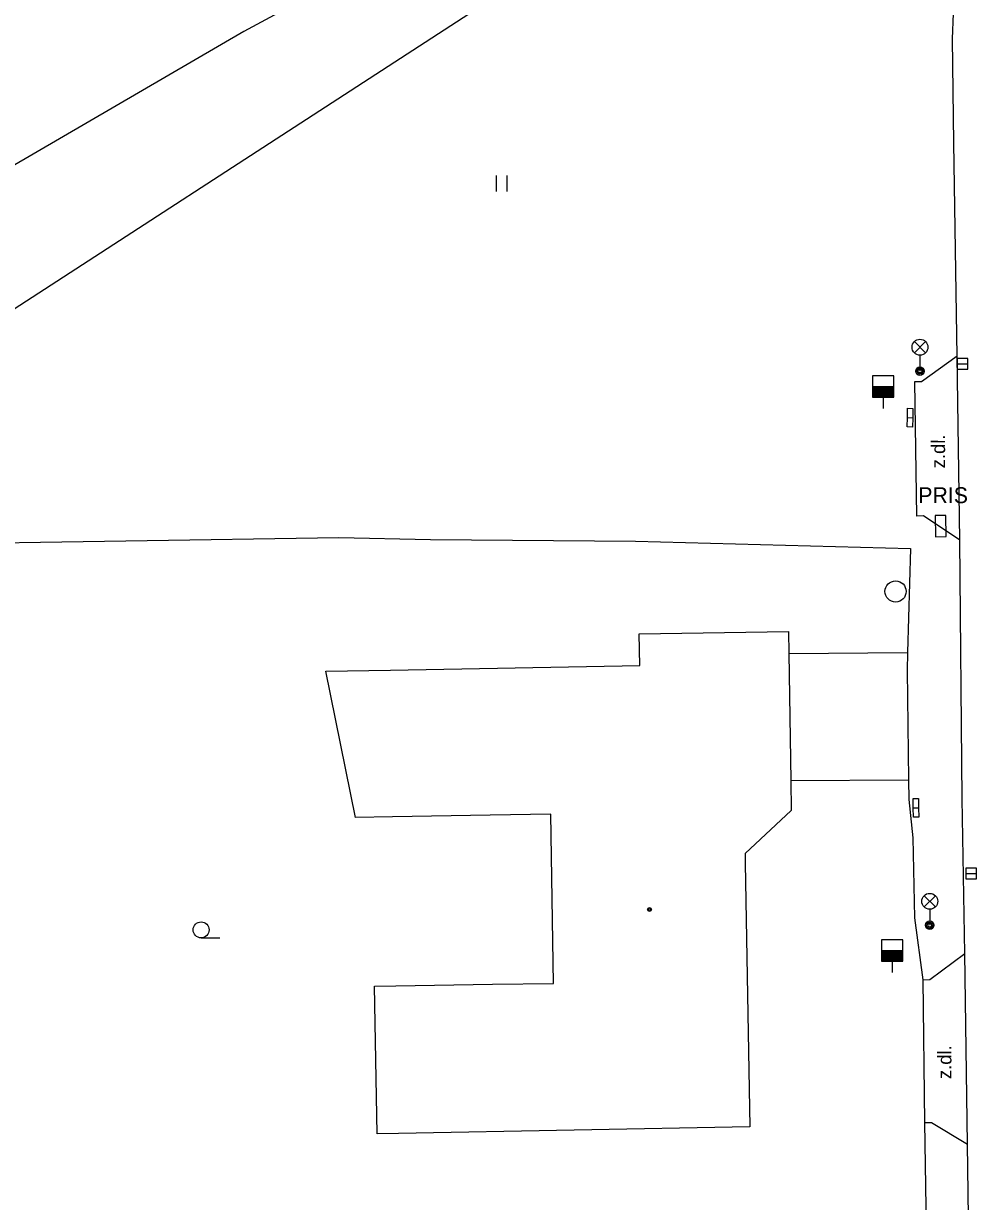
# Model space of a CAD drawing. Extents: x -595546 to -593986, y -1160845 to -1159202.
# Drawn here: x -594764.6 to -594719.7, y -1160152.3 to -1160096.8 of the extents above; entities that cross this region are included whole.
import ezdxf

# ---------------------------------------------------------------- set-up
doc = ezdxf.new("R2010")
doc.units = 0
for name, color, linetype in [('Level 24', 7, 'Continuous'), ('Level 27', 7, 'Continuous'), ('Level 28', 7, 'Continuous'), ('Level 33', 7, 'Continuous'), ('Level 36', 7, 'Continuous'), ('Level 39', 7, 'Continuous'), ('plynovod - povrch.  znaky - PRIS skut. velikost', 7, 'Continuous'), ('silnoproud - povrch.  znaky a  RIS  skut. velikost', 7, 'Continuous'), ('TM - budovy zdene_ betonove - VP', 7, 'Continuous'), ('TM - hranice MC - pomocna linie', 7, 'Continuous'), ('TM - komunikace - VP', 7, 'Continuous'), ('TM - letecke snimky - pomocna linie', 7, 'Continuous'), ('TM - popis objektu', 7, 'Continuous'), ('TM - popis povrchu', 7, 'Continuous'), ('TM - rozhrani ploch obecne - VP', 7, 'Continuous')]:
    doc.layers.add(name, color=color, linetype=linetype)

msp = doc.modelspace()

# ---------------------------------------------------------------- linework, layer by layer
at = {"layer": 'Level 24'}
msp.add_lwpolyline([(-594721.667, -1160119.953), (-594721.653, -1160120.953), (-594721.153, -1160120.947), (-594721.167, -1160119.947)], close=True, dxfattribs=at)
at = {"layer": 'Level 27'}
for p, q in [((-594720.62, -1160112.81), (-594720.12, -1160112.81)), ((-594720.22, -1160136.82), (-594719.72, -1160136.82))]:
    msp.add_line(p, q, dxfattribs=at)
for points in [[(-594720.62, -1160113.06), (-594720.12, -1160113.06), (-594720.12, -1160112.56), (-594720.62, -1160112.56)], [(-594720.22, -1160137.07), (-594719.72, -1160137.07), (-594719.72, -1160136.57), (-594720.22, -1160136.57)]]:
    msp.add_lwpolyline(points, close=True, dxfattribs=at)
msp.add_circle((-594723.53, -1160123.53), 0.5, dxfattribs=at)
at = {"layer": 'Level 28'}
for p, q in [((-594724.61, -1160113.88), (-594723.61, -1160113.88)), ((-594724.61, -1160113.93), (-594723.61, -1160113.93)), ((-594724.61, -1160113.98), (-594723.61, -1160113.98)), ((-594724.61, -1160114.03), (-594723.61, -1160114.03)), ((-594724.61, -1160114.08), (-594723.61, -1160114.08)), ((-594724.61, -1160114.13), (-594723.61, -1160114.13)), ((-594724.61, -1160114.18), (-594723.61, -1160114.18)), ((-594724.61, -1160114.23), (-594723.61, -1160114.23)), ((-594724.61, -1160114.28), (-594723.61, -1160114.28)), ((-594724.61, -1160114.33), (-594723.61, -1160114.33)), ((-594724.11, -1160114.38), (-594724.11, -1160114.91)), ((-594724.19, -1160140.44), (-594723.19, -1160140.44)), ((-594724.19, -1160140.49), (-594723.19, -1160140.49)), ((-594724.19, -1160140.54), (-594723.19, -1160140.54)), ((-594724.19, -1160140.59), (-594723.19, -1160140.59)), ((-594724.19, -1160140.64), (-594723.19, -1160140.64)), ((-594724.19, -1160140.69), (-594723.19, -1160140.69)), ((-594724.19, -1160140.74), (-594723.19, -1160140.74)), ((-594724.19, -1160140.79), (-594723.19, -1160140.79)), ((-594724.19, -1160140.84), (-594723.19, -1160140.84)), ((-594724.19, -1160140.89), (-594723.19, -1160140.89)), ((-594723.69, -1160140.94), (-594723.69, -1160141.47))]:
    msp.add_line(p, q, dxfattribs=at)
for points in [[(-594724.61, -1160114.38), (-594723.61, -1160114.38), (-594723.61, -1160113.38), (-594724.61, -1160113.38)], [(-594724.19, -1160140.94), (-594723.19, -1160140.94), (-594723.19, -1160139.94), (-594724.19, -1160139.94)]]:
    msp.add_lwpolyline(points, close=True, dxfattribs=at)
at = {"layer": 'Level 33'}
for p, q in [((-594722.645, -1160112.29), (-594722.115, -1160111.76)), ((-594722.645, -1160111.76), (-594722.115, -1160112.29)), ((-594722.38, -1160112.4), (-594722.38, -1160113.15)), ((-594722.185, -1160138.39), (-594721.655, -1160137.86)), ((-594722.185, -1160137.86), (-594721.655, -1160138.39)), ((-594721.92, -1160138.5), (-594721.92, -1160139.25))]:
    msp.add_line(p, q, dxfattribs=at)
for centre, radius in [((-594722.38, -1160112.025), 0.375), ((-594722.38, -1160113.15), 0.2), ((-594722.38, -1160113.15), 0.145), ((-594722.38, -1160113.15), 0.0876), ((-594721.92, -1160138.125), 0.375), ((-594721.92, -1160139.25), 0.2), ((-594721.92, -1160139.25), 0.145), ((-594721.92, -1160139.25), 0.0876)]:
    msp.add_circle(centre, radius, dxfattribs=at)
at = {"layer": 'Level 36'}
for p, q in [((-594742.324, -1160104.693), (-594742.324, -1160103.943)), ((-594741.824, -1160104.693), (-594741.824, -1160103.943)), ((-594756.24, -1160139.845), (-594755.365, -1160139.845))]:
    msp.add_line(p, q, dxfattribs=at)
msp.add_circle((-594756.24, -1160139.47), 0.375, dxfattribs=at)
at = {"layer": 'Level 39'}
for radius in [0.09, 0.0398]:
    msp.add_circle((-594735.12, -1160138.51), radius, dxfattribs=at)
at = {"layer": 'plynovod - povrch.  znaky - PRIS skut. velikost'}
for points in [[(-594722.72, -1160115.35), (-594722.73, -1160115.79), (-594722.98, -1160115.78), (-594722.97, -1160115.34)], [(-594722.97, -1160115.34), (-594722.72, -1160115.35)], [(-594722.7, -1160133.72), (-594722.45, -1160133.72)], [(-594722.45, -1160133.72), (-594722.44, -1160134.16), (-594722.69, -1160134.16), (-594722.7, -1160133.72)]]:
    msp.add_lwpolyline(points, dxfattribs=at)
at = {"layer": 'silnoproud - povrch.  znaky a  RIS  skut. velikost'}
for points in [[(-594722.97, -1160115.34), (-594722.96, -1160114.9), (-594722.71, -1160114.91), (-594722.72, -1160115.35)], [(-594722.7, -1160133.72), (-594722.7, -1160133.28), (-594722.45, -1160133.28), (-594722.45, -1160133.72)]]:
    msp.add_lwpolyline(points, dxfattribs=at)
at = {"layer": 'TM - budovy zdene_ betonove - VP'}
for points in [[(-594735.6, -1160125.52), (-594728.57, -1160125.42)], [(-594735.57, -1160127.02), (-594735.6, -1160125.52)], [(-594728.57, -1160125.42), (-594728.55, -1160126.45)], [(-594728.55, -1160126.45), (-594728.46, -1160132.44)], [(-594750.37, -1160127.28), (-594747.32, -1160127.23)], [(-594748.97, -1160134.17), (-594750.37, -1160127.28)], [(-594747.32, -1160127.23), (-594735.57, -1160127.02)], [(-594728.46, -1160132.44), (-594728.44, -1160133.85)], [(-594739.77, -1160134.02), (-594742.62, -1160134.07)], [(-594739.64, -1160141.99), (-594739.77, -1160134.02)], [(-594728.44, -1160133.85), (-594730.62, -1160135.87)], [(-594747.22, -1160134.14), (-594748.97, -1160134.17)], [(-594742.62, -1160134.07), (-594747.22, -1160134.14)], [(-594730.62, -1160135.87), (-594730.61, -1160136.32)], [(-594730.61, -1160136.32), (-594730.4, -1160148.74)], [(-594748.07, -1160142.12), (-594747.07, -1160142.1)], [(-594747.95, -1160149.08), (-594748.07, -1160142.12)], [(-594747.07, -1160142.1), (-594742.52, -1160142.03)], [(-594742.52, -1160142.03), (-594739.64, -1160141.99)], [(-594730.4, -1160148.74), (-594746.95, -1160149.06)], [(-594746.95, -1160149.06), (-594747.95, -1160149.08)]]:
    msp.add_lwpolyline(points, dxfattribs=at)
at = {"layer": 'TM - hranice MC - pomocna linie'}
msp.add_lwpolyline([(-594770.38, -1160113.67), (-594743.32, -1160096.12), (-594745.8, -1160092.6), (-594754.22, -1160097.16), (-594766.46, -1160104.26), (-594767.85, -1160085.89), (-594768.56, -1160085.86)], dxfattribs=at)
at = {"layer": 'TM - komunikace - VP'}
for points in [[(-594720.63, -1160112.44), (-594720.79, -1160102.42), (-594720.84, -1160097.5), (-594720.8, -1160096.31)], [(-594720.51, -1160121.12), (-594720.63, -1160112.44)], [(-594720.27, -1160140.58), (-594720.39, -1160133.29), (-594720.51, -1160121.12)], [(-594720.14, -1160149.56), (-594720.27, -1160140.58)], [(-594720.08, -1160154.15), (-594720.14, -1160149.56)]]:
    msp.add_lwpolyline(points, dxfattribs=at)
at = {"layer": 'TM - letecke snimky - pomocna linie'}
for points in [[(-594722.63, -1160113.66), (-594722.55, -1160119.98)], [(-594769.84, -1160121.3), (-594749.75, -1160120.99), (-594745.43, -1160121.08), (-594735.78, -1160121.16), (-594722.82, -1160121.5), (-594722.96, -1160126.41)], [(-594728.55, -1160126.45), (-594722.96, -1160126.41)], [(-594722.96, -1160126.41), (-594722.99, -1160127.26), (-594722.92, -1160132.4)], [(-594728.46, -1160132.44), (-594722.92, -1160132.4)], [(-594722.92, -1160132.4), (-594722.91, -1160133.33), (-594722.72, -1160135.13), (-594722.63, -1160138.9), (-594722.24, -1160141.83)]]:
    msp.add_lwpolyline(points, dxfattribs=at)
at = {"layer": 'TM - rozhrani ploch obecne - VP'}
for points in [[(-594720.63, -1160112.44), (-594722.31, -1160113.66), (-594722.63, -1160113.66)], [(-594720.51, -1160121.12), (-594722.22, -1160119.96), (-594722.55, -1160119.98)], [(-594722.24, -1160141.83), (-594721.92, -1160141.81), (-594720.27, -1160140.58)], [(-594722.24, -1160141.83), (-594722.17, -1160148.55)], [(-594722.17, -1160148.55), (-594721.83, -1160148.55), (-594720.14, -1160149.56)], [(-594722.17, -1160148.55), (-594722.08, -1160154.52)]]:
    msp.add_lwpolyline(points, dxfattribs=at)

# ---------------------------------------------------------------- texts
at = {"layer": 'TM - popis objektu'}
msp.add_text('PRIS', height=0.75, dxfattribs=at).set_placement((-594722.46, -1160119.37))
at = {"layer": 'TM - popis povrchu'}
for p in [(-594721.2, -1160117.73), (-594720.9, -1160146.5)]:
    msp.add_text('z.dl.', height=0.65, rotation=89.81, dxfattribs=at).set_placement(p)

doc.saveas('drawing.dxf')
